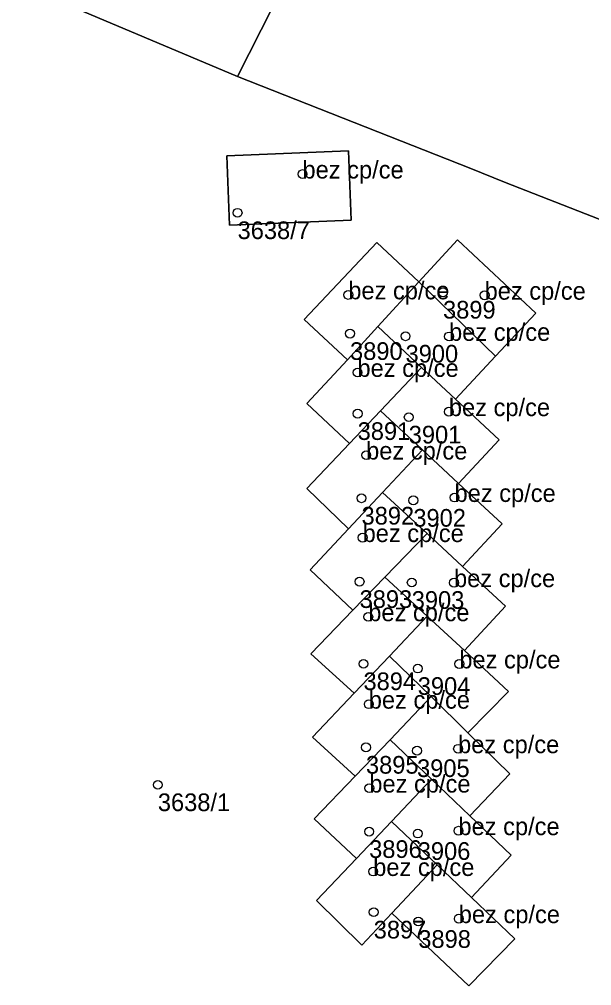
# Model space of a CAD drawing. Extents: x -878211 to -870363, y -1058464 to -1052522.
# Drawn here: x -874639.7 to -874607.3, y -1055267 to -1055212.3 of the extents above; entities that cross this region are included whole.
import ezdxf

# ---------------------------------------------------------------- set-up
doc = ezdxf.new("R2010")
doc.units = 0
for name, color, linetype in [('Definiční body', 7, 'Continuous'), ('Polygon budovy', 7, 'Continuous'), ('Polygon parcely', 7, 'Continuous')]:
    doc.layers.add(name, color=color, linetype=linetype)

msp = doc.modelspace()

# ---------------------------------------------------------------- linework, layer by layer
at = {"layer": 'Definiční body'}
for centre in [(-874623.64, -1055221.08994), (-874627.31, -1055223.27994), (-874615.69, -1055227.77994), (-874621.05, -1055227.92994), (-874613.34, -1055227.94994), (-874620.95, -1055230.11994), (-874617.81, -1055230.26994), (-874615.35, -1055230.27994), (-874620.53, -1055232.31994), (-874620.52, -1055234.64994), (-874617.63, -1055234.84994), (-874615.36, -1055234.53994), (-874620.04, -1055236.99994), (-874620.3, -1055239.43994), (-874617.37, -1055239.55994), (-874615.04, -1055239.39994), (-874620.24, -1055241.66994), (-874620.41, -1055244.15994), (-874617.46, -1055244.20994), (-874615.07, -1055244.21994), (-874619.92, -1055246.14994), (-874620.19, -1055248.80994), (-874617.12, -1055249.07994), (-874614.77, -1055248.81994), (-874619.89, -1055251.09994), (-874620.05, -1055253.53994), (-874617.16, -1055253.72994), (-874614.84, -1055253.61994), (-874631.82, -1055255.65994), (-874619.86, -1055255.84994), (-874619.87, -1055258.30994), (-874617.12, -1055258.41994), (-874614.82, -1055258.25994), (-874619.64, -1055260.56994), (-874619.61, -1055262.86994), (-874614.8, -1055263.23994), (-874617.09, -1055263.39994)]:
    msp.add_circle(centre, 0.25, dxfattribs=at)
at = {"layer": 'Polygon budovy'}
for points in [[(-874621.04, -1055219.78), (-874627.92, -1055220.05), (-874627.77, -1055223.98), (-874620.89, -1055223.69)], [(-874610.45, -1055228.96), (-874614.87, -1055224.82), (-874617.06, -1055227.18), (-874612.73, -1055231.4)], [(-874623.55, -1055229.33), (-874621.1, -1055231.6), (-874619.38, -1055229.72), (-874617.06, -1055227.18), (-874619.44, -1055224.97)], [(-874617.06, -1055227.18), (-874619.38, -1055229.72), (-874616.9, -1055232.04), (-874614.99, -1055233.83), (-874612.73, -1055231.4)], [(-874619.22, -1055234.49), (-874616.9, -1055232.04), (-874619.38, -1055229.72), (-874621.1, -1055231.6), (-874623.4, -1055234.07), (-874620.98, -1055236.34)], [(-874616.9, -1055232.04), (-874619.22, -1055234.49), (-874616.86, -1055236.69), (-874614.81, -1055238.6), (-874612.52, -1055236.14), (-874614.99, -1055233.83)], [(-874619.11, -1055239.11), (-874616.86, -1055236.69), (-874619.22, -1055234.49), (-874620.98, -1055236.34), (-874623.4, -1055238.89), (-874621.03, -1055241.17)], [(-874616.86, -1055236.69), (-874619.11, -1055239.11), (-874616.59, -1055241.44), (-874614.59, -1055243.3), (-874612.35, -1055240.89), (-874614.81, -1055238.6)], [(-874621.03, -1055241.17), (-874623.2, -1055243.5), (-874620.79, -1055245.78), (-874618.98, -1055243.91), (-874616.59, -1055241.44), (-874619.11, -1055239.11)], [(-874616.59, -1055241.44), (-874618.98, -1055243.91), (-874616.59, -1055246.12), (-874614.48, -1055248.06), (-874612.16, -1055245.55), (-874614.59, -1055243.3)], [(-874620.79, -1055245.78), (-874623.17, -1055248.24), (-874620.71, -1055250.47), (-874618.72, -1055248.37), (-874616.59, -1055246.12), (-874618.98, -1055243.91)], [(-874616.59, -1055246.12), (-874618.72, -1055248.37), (-874616.37, -1055250.67), (-874614.28, -1055252.72), (-874611.98, -1055250.37), (-874614.48, -1055248.06)], [(-874620.71, -1055250.47), (-874623.07, -1055252.96), (-874620.66, -1055255.17), (-874618.69, -1055253.11), (-874616.37, -1055250.67), (-874618.72, -1055248.37)], [(-874614.18, -1055257.41), (-874611.92, -1055255.03), (-874614.28, -1055252.72), (-874616.37, -1055250.67), (-874618.69, -1055253.11), (-874616.34, -1055255.35)], [(-874620.66, -1055255.17), (-874622.97, -1055257.59), (-874620.59, -1055259.83), (-874618.6, -1055257.74), (-874616.34, -1055255.35), (-874618.69, -1055253.11)], [(-874616.34, -1055255.35), (-874618.6, -1055257.74), (-874616.02, -1055260.19), (-874614.09, -1055262.03), (-874611.83, -1055259.65), (-874614.18, -1055257.41)], [(-874620.59, -1055259.83), (-874622.85, -1055262.21), (-874620.28, -1055264.73), (-874618.59, -1055262.93), (-874616.02, -1055260.19), (-874618.6, -1055257.74)], [(-874616.02, -1055260.19), (-874618.59, -1055262.93), (-874614.24, -1055267.03), (-874611.63, -1055264.37), (-874614.09, -1055262.03)]]:
    msp.add_lwpolyline(points, close=True, dxfattribs=at)
at = {"layer": 'Polygon parcely'}
msp.add_lwpolyline([(-874604.78, -1055224.46), (-874612.21, -1055221.54), (-874614.11, -1055220.78), (-874627.32, -1055215.57), (-874651.08, -1055205.53), (-874637.99, -1055177.77), (-874637.82, -1055177.42), (-874663.57, -1055163.19), (-874664.7, -1055162.6), (-874681.21, -1055190.34), (-874688.78, -1055203.18), (-874710.3, -1055226.69), (-874718.37, -1055244.53), (-874722.04, -1055254.94)], dxfattribs=at)
for points in [[(-874637.99, -1055177.77), (-874651.08, -1055205.53), (-874627.32, -1055215.57), (-874613.99, -1055189.24)], [(-874603, -1055198.9), (-874602.25, -1055197.32), (-874593.63, -1055201.56), (-874590.98, -1055196.73), (-874613.08, -1055187.57), (-874613.99, -1055189.24), (-874627.32, -1055215.57), (-874614.11, -1055220.78), (-874612.21, -1055221.54), (-874604.78, -1055224.46), (-874597.46, -1055209.99), (-874606.34, -1055205.64), (-874604.98, -1055202.93), (-874607.07, -1055201.88), (-874605.12, -1055197.89)], [(-874620.89, -1055223.69), (-874621.04, -1055219.78), (-874627.92, -1055220.05), (-874627.77, -1055223.98)], [(-874620.89, -1055223.69), (-874627.77, -1055223.98), (-874627.92, -1055220.05), (-874621.04, -1055219.78)], [(-874620.59, -1055259.83), (-874622.97, -1055257.59), (-874620.66, -1055255.17), (-874623.07, -1055252.96), (-874620.71, -1055250.47), (-874623.17, -1055248.24), (-874620.79, -1055245.78), (-874623.2, -1055243.5), (-874621.03, -1055241.17), (-874623.4, -1055238.89), (-874620.98, -1055236.34), (-874623.4, -1055234.07), (-874621.1, -1055231.6), (-874623.55, -1055229.33), (-874619.44, -1055224.97), (-874617.06, -1055227.18), (-874614.87, -1055224.82), (-874610.45, -1055228.96), (-874612.73, -1055231.4), (-874614.99, -1055233.83), (-874612.52, -1055236.14), (-874614.81, -1055238.6), (-874612.35, -1055240.89), (-874614.59, -1055243.3), (-874612.16, -1055245.55), (-874614.48, -1055248.06), (-874611.98, -1055250.37), (-874614.28, -1055252.72), (-874611.92, -1055255.03), (-874614.18, -1055257.41), (-874611.83, -1055259.65), (-874614.09, -1055262.03), (-874611.63, -1055264.37), (-874614.24, -1055267.03), (-874618.59, -1055262.93), (-874620.28, -1055264.73), (-874622.85, -1055262.21)], [(-874617.06, -1055227.18), (-874612.73, -1055231.4), (-874610.45, -1055228.96), (-874614.87, -1055224.82)], [(-874621.1, -1055231.6), (-874619.38, -1055229.72), (-874617.06, -1055227.18), (-874619.44, -1055224.97), (-874623.55, -1055229.33)], [(-874616.9, -1055232.04), (-874614.99, -1055233.83), (-874612.73, -1055231.4), (-874617.06, -1055227.18), (-874619.38, -1055229.72)], [(-874619.38, -1055229.72), (-874621.1, -1055231.6), (-874623.4, -1055234.07), (-874620.98, -1055236.34), (-874619.22, -1055234.49), (-874616.9, -1055232.04)], [(-874616.86, -1055236.69), (-874614.81, -1055238.6), (-874612.52, -1055236.14), (-874614.99, -1055233.83), (-874616.9, -1055232.04), (-874619.22, -1055234.49)], [(-874619.11, -1055239.11), (-874616.86, -1055236.69), (-874619.22, -1055234.49), (-874620.98, -1055236.34), (-874623.4, -1055238.89), (-874621.03, -1055241.17)], [(-874616.59, -1055241.44), (-874614.59, -1055243.3), (-874612.35, -1055240.89), (-874614.81, -1055238.6), (-874616.86, -1055236.69), (-874619.11, -1055239.11)], [(-874620.79, -1055245.78), (-874618.98, -1055243.91), (-874616.59, -1055241.44), (-874619.11, -1055239.11), (-874621.03, -1055241.17), (-874623.2, -1055243.5)], [(-874616.59, -1055246.12), (-874614.48, -1055248.06), (-874612.16, -1055245.55), (-874614.59, -1055243.3), (-874616.59, -1055241.44), (-874618.98, -1055243.91)], [(-874618.98, -1055243.91), (-874620.79, -1055245.78), (-874623.17, -1055248.24), (-874620.71, -1055250.47), (-874618.72, -1055248.37), (-874616.59, -1055246.12)], [(-874616.37, -1055250.67), (-874614.28, -1055252.72), (-874611.98, -1055250.37), (-874614.48, -1055248.06), (-874616.59, -1055246.12), (-874618.72, -1055248.37)], [(-874620.66, -1055255.17), (-874618.69, -1055253.11), (-874616.37, -1055250.67), (-874618.72, -1055248.37), (-874620.71, -1055250.47), (-874623.07, -1055252.96)], [(-874616.34, -1055255.35), (-874614.18, -1055257.41), (-874611.92, -1055255.03), (-874614.28, -1055252.72), (-874616.37, -1055250.67), (-874618.69, -1055253.11)], [(-874618.69, -1055253.11), (-874620.66, -1055255.17), (-874622.97, -1055257.59), (-874620.59, -1055259.83), (-874618.6, -1055257.74), (-874616.34, -1055255.35)], [(-874614.09, -1055262.03), (-874611.83, -1055259.65), (-874614.18, -1055257.41), (-874616.34, -1055255.35), (-874618.6, -1055257.74), (-874616.02, -1055260.19)], [(-874618.6, -1055257.74), (-874620.59, -1055259.83), (-874622.85, -1055262.21), (-874620.28, -1055264.73), (-874618.59, -1055262.93), (-874616.02, -1055260.19)], [(-874616.02, -1055260.19), (-874618.59, -1055262.93), (-874614.24, -1055267.03), (-874611.63, -1055264.37), (-874614.09, -1055262.03)]]:
    msp.add_lwpolyline(points, close=True, dxfattribs=at)

# ---------------------------------------------------------------- texts
at = {"layer": 'Definiční body'}
for s, p in [('bez cp/ce', (-874623.64, -1055221.34)), ('3638/7', (-874627.31, -1055224.769)), ('bez cp/ce', (-874621.05, -1055228.179)), ('bez cp/ce', (-874613.34, -1055228.2)), ('3899', (-874615.69, -1055229.269)), ('bez cp/ce', (-874615.35, -1055230.53)), ('3890', (-874620.95, -1055231.609)), ('3900', (-874617.81, -1055231.759)), ('bez cp/ce', (-874620.53, -1055232.57)), ('bez cp/ce', (-874615.36, -1055234.79)), ('3891', (-874620.52, -1055236.139)), ('3901', (-874617.63, -1055236.339)), ('bez cp/ce', (-874620.04, -1055237.25)), ('bez cp/ce', (-874615.04, -1055239.649)), ('3892', (-874620.3, -1055240.929)), ('3902', (-874617.37, -1055241.049)), ('bez cp/ce', (-874620.24, -1055241.919)), ('bez cp/ce', (-874615.07, -1055244.47)), ('3893', (-874620.41, -1055245.649)), ('3903', (-874617.46, -1055245.699)), ('bez cp/ce', (-874619.92, -1055246.399)), ('bez cp/ce', (-874614.77, -1055249.07)), ('3894', (-874620.19, -1055250.299)), ('3904', (-874617.12, -1055250.569)), ('bez cp/ce', (-874619.89, -1055251.35)), ('bez cp/ce', (-874614.84, -1055253.87)), ('3895', (-874620.05, -1055255.029)), ('3905', (-874617.16, -1055255.219)), ('bez cp/ce', (-874619.86, -1055256.1)), ('3638/1', (-874631.82, -1055257.149)), ('bez cp/ce', (-874614.82, -1055258.51)), ('3896', (-874619.87, -1055259.799)), ('3906', (-874617.12, -1055259.909)), ('bez cp/ce', (-874619.64, -1055260.82)), ('bez cp/ce', (-874614.8, -1055263.49)), ('3897', (-874619.61, -1055264.359)), ('3898', (-874617.09, -1055264.889))]:
    msp.add_text(s, height=0.999996, dxfattribs=at).set_placement(p)

doc.saveas('drawing.dxf')
